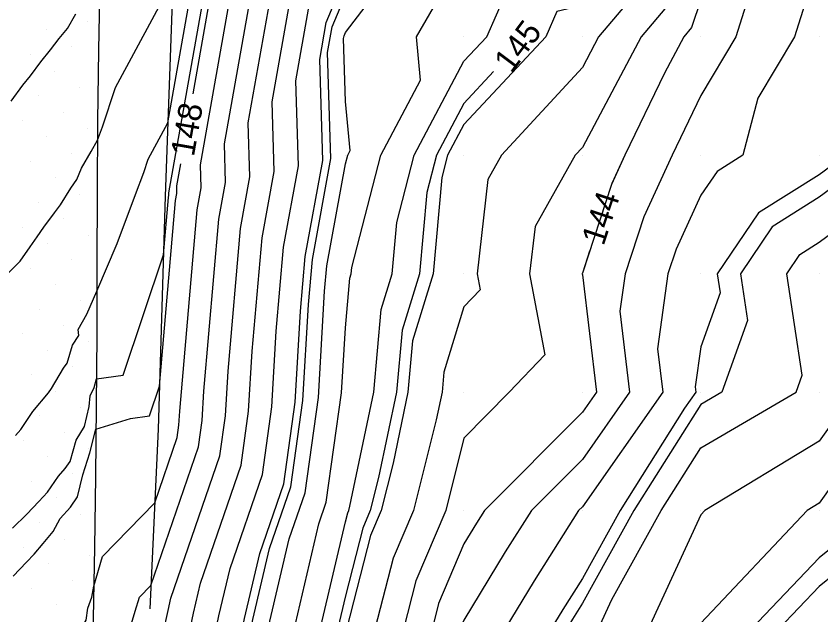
# Model space of a CAD drawing. Extents: x 2354170 to 2357230, y 866100 to 868290.
# Drawn here: x 2355362.2 to 2355430.1, y 867121.2 to 867171.8 of the extents above; entities that cross this region are included whole.
import ezdxf

# ---------------------------------------------------------------- set-up
doc = ezdxf.new("R2010")
doc.units = 0
for name, color, linetype in [('Default', 7, 'Continuous'), ('DTM Contours Major', 7, 'Continuous'), ('DTM Contours Major Text', 7, 'Continuous'), ('DTM Contours Minor', 7, 'Continuous'), ('Exist DTM QL2 LIDAR Elevation Point', 7, 'Continuous'), ('Exist DTM Scan Elevation Point', 7, 'Continuous'), ('Exist Roads EOP', 7, 'Continuous'), ('PH Exist DTM Breakline', 7, 'Continuous')]:
    doc.layers.add(name, color=color, linetype=linetype)

msp = doc.modelspace()

# ---------------------------------------------------------------- linework, layer by layer
at = {"layer": 'Default'}
for points in [[(2355377.11, 867165.213), (2355379.376, 867178.002), (2355380.434, 867180.558), (2355380.83, 867184.164), (2355383.831, 867197.282), (2355384.508, 867201.867), (2355385.393, 867207.699), (2355386.347, 867215.118), (2355387.24, 867223.15), (2355392.242, 867230.316), (2355395.5, 867237.879), (2355397.256, 867243.181), (2355399.663, 867250.172), (2355399.976, 867250.62), (2355405.416, 867254.574), (2355408.46, 867256.917)], [(2355469.51, 867232.139), (2355462.258, 867230.013), (2355459.977, 867225.408), (2355457.479, 867222.511), (2355455.403, 867220.013), (2355451.508, 867218.481), (2355449.977, 867218.369), (2355447.274, 867217.31), (2355439.976, 867213.872), (2355437.552, 867212.438), (2355435.704, 867210.013), (2355429.976, 867200.886), (2355429.396, 867200.013), (2355429.328, 867199.364), (2355426.596, 867190.013), (2355424.631, 867184.668), (2355423.238, 867180.013), (2355419.976, 867173.183), (2355419.192, 867170.797), (2355418.533, 867170.013), (2355416.901, 867166.937), (2355413.573, 867160.012), (2355412.472, 867157.621)], [(2355374.363, 867088.395), (2355374.701, 867090.407), (2355375.254, 867092.8), (2355376.411, 867099.057), (2355376.783, 867100.806), (2355378.865, 867109.328), (2355378.977, 867109.914), (2355379.073, 867110.399), (2355379.373, 867111.094), (2355381.449, 867120.894), (2355382.738, 867126.38), (2355384.762, 867132.28), (2355385.726, 867139.172), (2355386.179, 867146.861), (2355386.581, 867151.475), (2355388.062, 867159.58), (2355387.802, 867168.092), (2355388.358, 867171.232), (2355389.976, 867175.14), (2355393.703, 867180.013), (2355394.405, 867184.441), (2355394.551, 867185.184)], [(2355457.136, 867181.548), (2355455.963, 867180.013), (2355454.894, 867175.096), (2355451.823, 867170.013), (2355450.84, 867169.149), (2355449.977, 867163.132), (2355449.487, 867160.502), (2355449.479, 867160.012), (2355447.362, 867152.627), (2355445.652, 867150.012), (2355440.935, 867140.971), (2355440.659, 867140.012), (2355439.976, 867136.972), (2355437.92, 867130.012), (2355429.976, 867123.603), (2355426.544, 867120.012), (2355422.992, 867113.027), (2355421.305, 867110.012), (2355423.993, 867104.028), (2355424.921, 867100.012), (2355420.301, 867094.723)], [(2355377.502, 867091.472), (2355379.035, 867099.76), (2355379.133, 867100.221), (2355379.976, 867103.67), (2355381.44, 867110.012), (2355381.709, 867111.745), (2355383.6, 867120.672), (2355385.235, 867127.633), (2355386.561, 867131.497), (2355387.688, 867139.56), (2355388.219, 867148.554), (2355388.405, 867150.689), (2355389.976, 867159.289), (2355390.165, 867160.012), (2355390.376, 867160.412), (2355389.976, 867164.556), (2355389.813, 867169.869), (2355389.855, 867170.104), (2355389.976, 867170.396), (2355397.332, 867180.013)], [(2355362.12, 867136.349), (2355362.574, 867136.869), (2355363.588, 867138.375), (2355364.9, 867139.963), (2355365.165, 867140.329), (2355366.176, 867142.027), (2355366.474, 867142.461), (2355366.937, 867143.986), (2355367.472, 867144.798), (2355367.395, 867145.315), (2355368.134, 867146.597), (2355368.986, 867148.528), (2355370.692, 867152.561), (2355372.235, 867156.709), (2355372.956, 867158.562), (2355373.327, 867159.698), (2355374.979, 867162.763), (2355377.879, 867179.131)], [(2355361.192, 867109.984), (2355362.309, 867111.595), (2355362.627, 867112.032), (2355363.023, 867112.52), (2355364.056, 867114.084), (2355365.16, 867115.312), (2355365.638, 867116.035), (2355366.605, 867117.077), (2355366.773, 867117.825), (2355367.399, 867119.657), (2355368.097, 867120.769), (2355368.216, 867121.775), (2355368.568, 867122.71), (2355368.725, 867123.64), (2355369.455, 867126.136), (2355373.874, 867130.676), (2355375.766, 867136.192), (2355375.912, 867137.233), (2355375.98, 867138.395), (2355377.464, 867155.406), (2355377.803, 867157.259), (2355377.743, 867159.207), (2355380.873, 867176.874)], [(2355379.976, 867091.362), (2355381.594, 867100.012), (2355381.941, 867101.977), (2355383.797, 867110.012), (2355384.497, 867114.533), (2355385.75, 867120.449), (2355387.732, 867128.886), (2355388.36, 867130.715), (2355389.651, 867139.948), (2355389.976, 867145.456), (2355390.342, 867149.646), (2355390.455, 867150.012), (2355390.503, 867150.539), (2355392.976, 867160.012), (2355396.325, 867166.362), (2355395.973, 867170.013), (2355399.976, 867176.946)], [(2355449.977, 867176.923), (2355447.08, 867170.013), (2355445.965, 867164.024), (2355445.9, 867160.012), (2355444.58, 867155.409), (2355441.051, 867150.012), (2355439.976, 867147.953), (2355436.633, 867140.012), (2355429.976, 867130.633), (2355428.953, 867130.012), (2355419.976, 867120.511), (2355419.746, 867120.012), (2355419.711, 867119.747), (2355417.161, 867110.012), (2355419.658, 867100.33), (2355419.663, 867100.012), (2355416.693, 867096.729), (2355410.705, 867090.012)], [(2355429.976, 867176.645), (2355427.891, 867170.013), (2355424.789, 867164.825), (2355423.516, 867160.012), (2355421.345, 867158.644), (2355419.976, 867156.634), (2355417.889, 867152.099), (2355417.204, 867150.012), (2355416.331, 867143.657), (2355416.767, 867140.012), (2355409.976, 867130.336), (2355409.654, 867130.012), (2355405.897, 867124.091), (2355403.422, 867120.012), (2355403.357, 867113.393), (2355402.986, 867110.012), (2355399.976, 867101.873), (2355399.469, 867100.012), (2355399.346, 867099.382), (2355397.945, 867090.012)], [(2355371.42, 867118.864), (2355372.224, 867121.506), (2355372.573, 867122.696), (2355373.548, 867123.698), (2355377.565, 867135.409), (2355377.875, 867137.621), (2355378.02, 867140.089), (2355379.287, 867154.619), (2355379.854, 867157.723), (2355379.755, 867160.984), (2355382.37, 867175.746)], [(2355382.769, 867092.805), (2355384.117, 867100.012), (2355385.005, 867105.041), (2355386.153, 867110.012), (2355387.286, 867117.322), (2355387.901, 867120.227), (2355389.976, 867129.059), (2355390.171, 867129.817), (2355390.253, 867130.012), (2355390.347, 867130.383), (2355392.377, 867140.012), (2355392.988, 867147), (2355393.917, 867150.012), (2355394.307, 867154.343), (2355395.787, 867160.012), (2355399.976, 867167.953), (2355401.902, 867170.013), (2355404.374, 867175.615)], [(2355361.563, 867150.108), (2355362.511, 867151.078), (2355363.365, 867152.278), (2355363.951, 867153.123), (2355364.511, 867153.934), (2355365.413, 867155.153), (2355365.93, 867155.823), (2355366.788, 867157.241), (2355367.297, 867157.967), (2355367.677, 867158.923), (2355368.502, 867160.349), (2355369.029, 867161.29), (2355369.467, 867162.413), (2355370.557, 867165.746), (2355375.405, 867174.741)], [(2355434.851, 867174.888), (2355433.057, 867170.013), (2355431.783, 867161.819), (2355431.733, 867160.012), (2355430.915, 867159.073), (2355429.976, 867158.376), (2355424.847, 867155.142), (2355421.354, 867150.012), (2355421.6, 867148.388), (2355419.976, 867143.837), (2355419.515, 867140.474), (2355419.57, 867140.012), (2355418.613, 867138.649), (2355413.169, 867130.012), (2355409.976, 867124.265), (2355408.325, 867121.663), (2355407.323, 867120.012), (2355407.297, 867117.333), (2355406.495, 867110.012), (2355404.452, 867104.487), (2355404.521, 867100.012), (2355403.356, 867096.247)], [(2355445.013, 867175.049), (2355442.901, 867170.013), (2355442.442, 867167.547), (2355442.32, 867160.012), (2355441.798, 867158.191), (2355439.976, 867155.405), (2355437.466, 867152.523), (2355434.088, 867150.012), (2355435.059, 867145.095), (2355432.919, 867140.012), (2355429.976, 867135.866), (2355420.328, 867130.012), (2355419.976, 867129.64), (2355415.535, 867120.012), (2355414.863, 867114.898), (2355413.583, 867110.012), (2355414.836, 867105.152), (2355414.903, 867100.012), (2355409.976, 867094.564)], [(2355367.842, 867093.226), (2355368.316, 867095.943), (2355368.51, 867096.783), (2355368.54, 867096.947), (2355369.731, 867102.561), (2355370.06, 867103.906), (2355371.061, 867109.14), (2355371.915, 867113.464), (2355374.597, 867119.672), (2355374.997, 867121.562), (2355375.246, 867122.62), (2355379.364, 867134.627), (2355379.837, 867138.009), (2355380.06, 867141.782), (2355381.111, 867153.833), (2355381.906, 867158.188), (2355381.767, 867162.761), (2355383.867, 867174.617)], [(2355415.286, 867174.703), (2355411.343, 867170.013), (2355409.976, 867167.437), (2355403.15, 867160.012), (2355402.004, 867157.984), (2355401.082, 867150.012), (2355401.341, 867148.647), (2355399.976, 867147.213), (2355398.279, 867141.709), (2355398.131, 867140.012), (2355397.638, 867137.674), (2355395.713, 867130.012), (2355394.003, 867125.985), (2355392.469, 867120.012), (2355391.057, 867111.093), (2355391.049, 867110.012), (2355389.976, 867104.614), (2355389.163, 867100.012), (2355388.976, 867099.012), (2355387.26, 867090.012)], [(2355424.299, 867174.335), (2355422.94, 867170.013), (2355419.976, 867165.057), (2355417.552, 867160.012), (2355415.164, 867154.824), (2355413.583, 867150.012), (2355413.148, 867146.84), (2355413.965, 867140.012), (2355409.976, 867134.328), (2355405.685, 867130.012), (2355403.468, 867126.52), (2355399.976, 867120.763), (2355399.752, 867120.236), (2355399.695, 867120.012), (2355399.642, 867119.678), (2355399.573, 867110.012), (2355399.472, 867109.508), (2355396.888, 867100.012), (2355396.136, 867096.172), (2355395.215, 867090.012)], [(2355404.001, 867090.012), (2355409.976, 867099.826), (2355410.144, 867100.012), (2355410.014, 867109.974), (2355410.004, 867110.012), (2355410.014, 867110.05), (2355411.324, 867120.012), (2355412.478, 867122.514), (2355416.643, 867130.012), (2355419.976, 867135.3), (2355428.021, 867140.012), (2355428.535, 867141.453), (2355427.24, 867150.012), (2355428.349, 867151.64), (2355429.976, 867152.666), (2355434.191, 867155.798), (2355437.862, 867160.012), (2355438.086, 867168.122), (2355438.38, 867170.013), (2355439.976, 867174.35)], [(2355369.678, 867090.784), (2355370.758, 867095.455), (2355371.164, 867097.65), (2355372.082, 867101.976), (2355372.995, 867105.713), (2355373.7, 867109.398), (2355374.301, 867112.442), (2355376.189, 867116.813), (2355377.148, 867121.339), (2355377.743, 867123.873), (2355381.163, 867133.844), (2355381.8, 867138.397), (2355382.1, 867143.475), (2355382.934, 867153.047), (2355383.958, 867158.652), (2355383.778, 867164.538), (2355385.364, 867173.489)], [(2355410.422, 867173.193), (2355409.976, 867172.663), (2355407.832, 867172.156), (2355406.887, 867170.013), (2355399.976, 867162.625), (2355398.598, 867160.012), (2355398.111, 867158.148), (2355397.378, 867150.012), (2355395.634, 867144.355), (2355395.254, 867140.012), (2355393.992, 867134.028), (2355392.983, 867130.012), (2355392.087, 867127.901), (2355390.061, 867120.012), (2355389.976, 867119.477), (2355388.51, 867110.012), (2355388.07, 867108.106), (2355386.64, 867100.012), (2355385.872, 867095.908), (2355384.748, 867090.012), (2355383.773, 867083.809), (2355383.727, 867080.011), (2355383.71, 867079.942)], [(2355417.239, 867172.75), (2355414.938, 867170.013), (2355409.976, 867160.663), (2355409.378, 867160.012), (2355405.983, 867154.005), (2355405.521, 867150.012), (2355406.818, 867143.17), (2355403.811, 867140.012), (2355399.976, 867136.116), (2355398.442, 867130.012), (2355395.92, 867124.068), (2355394.878, 867120.012), (2355393.919, 867113.955), (2355393.89, 867110.012), (2355392.38, 867102.416), (2355391.726, 867100.012), (2355389.976, 867091.081)], [(2355373.006, 867094.128), (2355373.788, 867098.353), (2355374.432, 867101.391), (2355375.93, 867107.52), (2355376.339, 867109.656), (2355376.687, 867111.42), (2355377.781, 867113.953), (2355379.298, 867121.117), (2355380.24, 867125.126), (2355382.962, 867133.062), (2355383.763, 867138.785), (2355384.139, 867145.168), (2355384.758, 867152.261), (2355386.01, 867159.116), (2355385.79, 867166.315), (2355386.861, 867172.36)], [(2355361.76, 867164.58), (2355362.724, 867165.925), (2355363.376, 867166.713), (2355364.256, 867167.909), (2355365.067, 867168.92), (2355365.817, 867169.874), (2355366.506, 867170.712), (2355367.211, 867171.95)], [(2355361.93, 867124.483), (2355363.051, 867125.67), (2355363.683, 867126.321), (2355364.462, 867127.245), (2355365.295, 867128.253), (2355365.881, 867129.338), (2355366.749, 867130.288), (2355367.343, 867131.169), (2355367.812, 867133.036), (2355368.397, 867134.894), (2355368.906, 867136.881), (2355371.816, 867137.784), (2355373.431, 867138.018), (2355374.275, 867140.53), (2355375.64, 867156.192), (2355375.751, 867156.795), (2355375.731, 867157.43), (2355376.064, 867159.305)], [(2355410.591, 867151.924), (2355409.976, 867150.052), (2355409.962, 867150.027), (2355409.96, 867150.012), (2355409.976, 867149.929), (2355411.163, 867140.012), (2355409.976, 867138.321), (2355401.715, 867130.012), (2355401.04, 867128.948), (2355399.976, 867127.194), (2355397.836, 867122.152), (2355397.286, 867120.012), (2355396.78, 867116.816), (2355396.731, 867110.012), (2355395.926, 867105.962), (2355394.307, 867100.012), (2355392.926, 867092.961)]]:
    msp.add_lwpolyline(points, dxfattribs=at)
at = {"layer": 'DTM Contours Major'}
msp.add_lwpolyline([(2355402.487, 867167.085), (2355399.976, 867164.401), (2355397.661, 867160.012), (2355396.843, 867156.88), (2355396.224, 867150.012), (2355394.752, 867145.236), (2355394.295, 867140.012), (2355392.777, 867132.813), (2355392.073, 867130.012), (2355391.448, 867128.54), (2355389.976, 867122.808), (2355389.335, 867120.078), (2355389.144, 867119.181), (2355387.724, 867110.012), (2355387.048, 867107.084), (2355385.799, 867100.012), (2355384.838, 867094.874), (2355383.911, 867090.012), (2355382.78, 867082.816), (2355382.746, 867080.011), (2355380.325, 867070.542)], dxfattribs=at)
at = {"layer": 'DTM Contours Minor'}
for points in [[(2355361.856, 867128.519), (2355363.077, 867129.72), (2355364.101, 867130.78), (2355364.819, 867131.565), (2355365.735, 867132.917), (2355366.323, 867133.568), (2355366.735, 867134.154), (2355367.246, 867135.955), (2355367.934, 867137.125), (2355368.334, 867138.807), (2355368.426, 867139.703), (2355368.747, 867140.401), (2355368.946, 867141.125), (2355371.203, 867141.452), (2355374.609, 867151.598), (2355375.033, 867156.454), (2355375.067, 867156.641), (2355375.061, 867156.837), (2355378.877, 867178.378)], [(2355437.659, 867177.695), (2355434.831, 867170.013), (2355433.884, 867163.92), (2355433.776, 867160.012), (2355432.007, 867157.982), (2355429.976, 867156.472), (2355426.014, 867153.975), (2355423.316, 867150.012), (2355423.912, 867146.077), (2355421.748, 867140.012), (2355419.976, 867138.974), (2355414.327, 867130.012), (2355409.976, 867122.18), (2355409.134, 867120.854), (2355408.624, 867120.012), (2355408.61, 867118.646), (2355407.665, 867110.012), (2355406.308, 867106.344), (2355406.406, 867100.012), (2355404.805, 867094.841), (2355401.865, 867090.012)], [(2355453.643, 867176.347), (2355449.977, 867170.278), (2355449.865, 867170.013), (2355448.313, 867161.676), (2355448.286, 867160.012), (2355446.434, 867153.554), (2355444.118, 867150.012), (2355439.976, 867142.073), (2355439.109, 867140.012), (2355436.987, 867137.023), (2355434.916, 867130.012), (2355429.976, 867126.027), (2355424.228, 867120.012), (2355419.976, 867111.652), (2355419.546, 867110.012), (2355419.976, 867108.346), (2355422.559, 867102.595), (2355423.157, 867100.012), (2355419.976, 867096.371), (2355414.307, 867090.012)], [(2355367.842, 867093.226), (2355368.316, 867095.943), (2355368.51, 867096.783), (2355368.54, 867096.947), (2355369.731, 867102.561), (2355370.06, 867103.906), (2355371.061, 867109.14), (2355371.915, 867113.464), (2355374.597, 867119.672), (2355374.997, 867121.562), (2355375.246, 867122.62), (2355379.364, 867134.627), (2355379.837, 867138.009), (2355380.06, 867141.782), (2355381.111, 867153.833), (2355381.906, 867158.188), (2355381.767, 867162.761), (2355383.867, 867174.617)], [(2355376.004, 867092.357), (2355377.286, 867099.291), (2355377.566, 867100.611), (2355379.843, 867109.93), (2355379.857, 867110), (2355379.868, 867110.058), (2355379.904, 867110.141), (2355382.166, 867120.82), (2355383.57, 867126.797), (2355385.361, 867132.019), (2355386.38, 867139.302), (2355386.859, 867147.425), (2355387.189, 867151.213), (2355388.746, 867159.734), (2355388.472, 867168.684), (2355388.857, 867170.856), (2355389.976, 867173.559)], [(2355419.976, 867173.183), (2355419.192, 867170.797), (2355418.533, 867170.013), (2355416.901, 867166.937), (2355413.573, 867160.012), (2355412.439, 867157.549), (2355409.976, 867150.052), (2355409.962, 867150.027), (2355409.96, 867150.012), (2355409.976, 867149.929), (2355411.163, 867140.012), (2355409.976, 867138.321), (2355401.715, 867130.012), (2355401.04, 867128.948), (2355399.976, 867127.194), (2355397.836, 867122.152), (2355397.286, 867120.012), (2355396.78, 867116.816), (2355396.731, 867110.012), (2355395.926, 867105.962), (2355394.307, 867100.012), (2355392.926, 867092.961)]]:
    msp.add_lwpolyline(points, dxfattribs=at)
at = {"layer": 'Exist DTM QL2 LIDAR Elevation Point'}
for p, q in [((2355389.976, 867170.013), (2355389.976, 867170.013)), ((2355399.976, 867170.013), (2355399.976, 867170.013)), ((2355409.976, 867170.013), (2355409.976, 867170.013)), ((2355419.976, 867170.013), (2355419.976, 867170.013)), ((2355429.976, 867170.013), (2355429.976, 867170.013)), ((2355389.976, 867160.012), (2355389.976, 867160.012)), ((2355399.976, 867160.012), (2355399.976, 867160.012)), ((2355409.976, 867160.012), (2355409.976, 867160.012)), ((2355419.976, 867160.012), (2355419.976, 867160.012)), ((2355429.976, 867160.012), (2355429.976, 867160.012)), ((2355389.976, 867150.012), (2355389.976, 867150.012)), ((2355399.976, 867150.012), (2355399.976, 867150.012)), ((2355409.976, 867150.012), (2355409.976, 867150.012)), ((2355419.976, 867150.012), (2355419.976, 867150.012)), ((2355429.976, 867150.012), (2355429.976, 867150.012)), ((2355389.976, 867140.012), (2355389.976, 867140.012)), ((2355399.976, 867140.012), (2355399.976, 867140.012)), ((2355409.976, 867140.012), (2355409.976, 867140.012)), ((2355419.976, 867140.012), (2355419.976, 867140.012)), ((2355429.976, 867140.012), (2355429.976, 867140.012)), ((2355389.976, 867130.012), (2355389.976, 867130.012)), ((2355399.976, 867130.012), (2355399.976, 867130.012)), ((2355409.976, 867130.012), (2355409.976, 867130.012)), ((2355419.976, 867130.012), (2355419.976, 867130.012)), ((2355429.976, 867130.012), (2355429.976, 867130.012))]:
    msp.add_line(p, q, dxfattribs=at)
at = {"layer": 'Exist DTM Scan Elevation Point'}
for p, q in [((2355368.19, 867171.302), (2355368.19, 867171.302)), ((2355364.725, 867170.596), (2355364.725, 867170.596)), ((2355366.81, 867169.217), (2355366.81, 867169.217)), ((2355363.346, 867168.511), (2355363.346, 867168.511)), ((2355365.431, 867167.132), (2355365.431, 867167.132)), ((2355367.516, 867165.752), (2355367.516, 867165.752)), ((2355364.051, 867165.047), (2355364.051, 867165.047)), ((2355366.136, 867163.667), (2355366.136, 867163.667)), ((2355362.672, 867162.962), (2355362.672, 867162.962)), ((2355368.221, 867162.288), (2355368.221, 867162.288)), ((2355364.757, 867161.582), (2355364.757, 867161.582)), ((2355366.842, 867160.203), (2355366.842, 867160.203)), ((2355363.378, 867159.497), (2355363.378, 867159.497)), ((2355365.463, 867158.118), (2355365.463, 867158.118)), ((2355367.548, 867156.739), (2355367.548, 867156.739)), ((2355364.083, 867156.033), (2355364.083, 867156.033)), ((2355366.168, 867154.654), (2355366.168, 867154.654)), ((2355362.704, 867153.948), (2355362.704, 867153.948)), ((2355368.253, 867153.274), (2355368.253, 867153.274)), ((2355364.789, 867152.569), (2355364.789, 867152.569)), ((2355366.874, 867151.189), (2355366.874, 867151.189)), ((2355363.409, 867150.484), (2355363.409, 867150.484)), ((2355365.494, 867149.104), (2355365.494, 867149.104)), ((2355367.579, 867147.725), (2355367.579, 867147.725)), ((2355364.115, 867147.019), (2355364.115, 867147.019)), ((2355366.2, 867145.64), (2355366.2, 867145.64)), ((2355362.735, 867144.934), (2355362.735, 867144.934)), ((2355368.285, 867144.26), (2355368.285, 867144.26)), ((2355364.82, 867143.555), (2355364.82, 867143.555)), ((2355366.905, 867142.175), (2355366.905, 867142.175)), ((2355363.441, 867141.47), (2355363.441, 867141.47)), ((2355365.526, 867140.09), (2355365.526, 867140.09)), ((2355367.611, 867138.711), (2355367.611, 867138.711)), ((2355364.146, 867138.005), (2355364.146, 867138.005)), ((2355366.231, 867136.626), (2355366.231, 867136.626)), ((2355362.767, 867135.92), (2355362.767, 867135.92)), ((2355368.316, 867135.246), (2355368.316, 867135.246)), ((2355364.852, 867134.541), (2355364.852, 867134.541)), ((2355366.937, 867133.161), (2355366.937, 867133.161)), ((2355363.473, 867132.456), (2355363.473, 867132.456)), ((2355365.558, 867131.076), (2355365.558, 867131.076)), ((2355367.643, 867129.697), (2355367.643, 867129.697)), ((2355364.178, 867128.991), (2355364.178, 867128.991)), ((2355366.263, 867127.612), (2355366.263, 867127.612)), ((2355362.799, 867126.906), (2355362.799, 867126.906)), ((2355368.348, 867126.233), (2355368.348, 867126.233)), ((2355364.884, 867125.527), (2355364.884, 867125.527)), ((2355366.969, 867124.148), (2355366.969, 867124.148)), ((2355363.504, 867123.442), (2355363.504, 867123.442)), ((2355365.589, 867122.063), (2355365.589, 867122.063))]:
    msp.add_line(p, q, dxfattribs=at)
at = {"layer": 'Exist Roads EOP'}
msp.add_lwpolyline([(2355369.247, 867174.884), (2355369.119, 867168.885), (2355369.038, 867162.886), (2355369.004, 867156.886), (2355368.993, 867150.886), (2355368.975, 867144.886), (2355368.929, 867138.886), (2355368.859, 867132.886), (2355368.774, 867126.887), (2355368.682, 867120.888), (2355368.589, 867114.888), (2355368.498, 867108.889), (2355368.41, 867102.89), (2355368.328, 867096.89), (2355368.251, 867090.891)], dxfattribs=at)
at = {"layer": 'PH Exist DTM Breakline'}
msp.add_lwpolyline([(2355399.49, 867297.714), (2355394.262, 867288.372), (2355386.998, 867269.166), (2355384.828, 867257.653), (2355380.592, 867230.771), (2355378.127, 867204.03), (2355375.621, 867180.833), (2355374.759, 867156.571), (2355374.164, 867136.888), (2355373.456, 867121.721)], dxfattribs=at)

# ---------------------------------------------------------------- texts
at = {"layer": 'Default'}
for s, rotation, p in [('148', 79.95321, (2355377.175, 867159.844)), ('144', 71.72796, (2355411.764, 867152.299))]:
    msp.add_text(s, height=2, rotation=rotation, dxfattribs=at).set_placement(p)
at = {"layer": 'DTM Contours Major Text'}
msp.add_text('145', height=2, rotation=53.28413, dxfattribs=at).set_placement((2355403.977, 867166.854))

doc.saveas('drawing.dxf')
